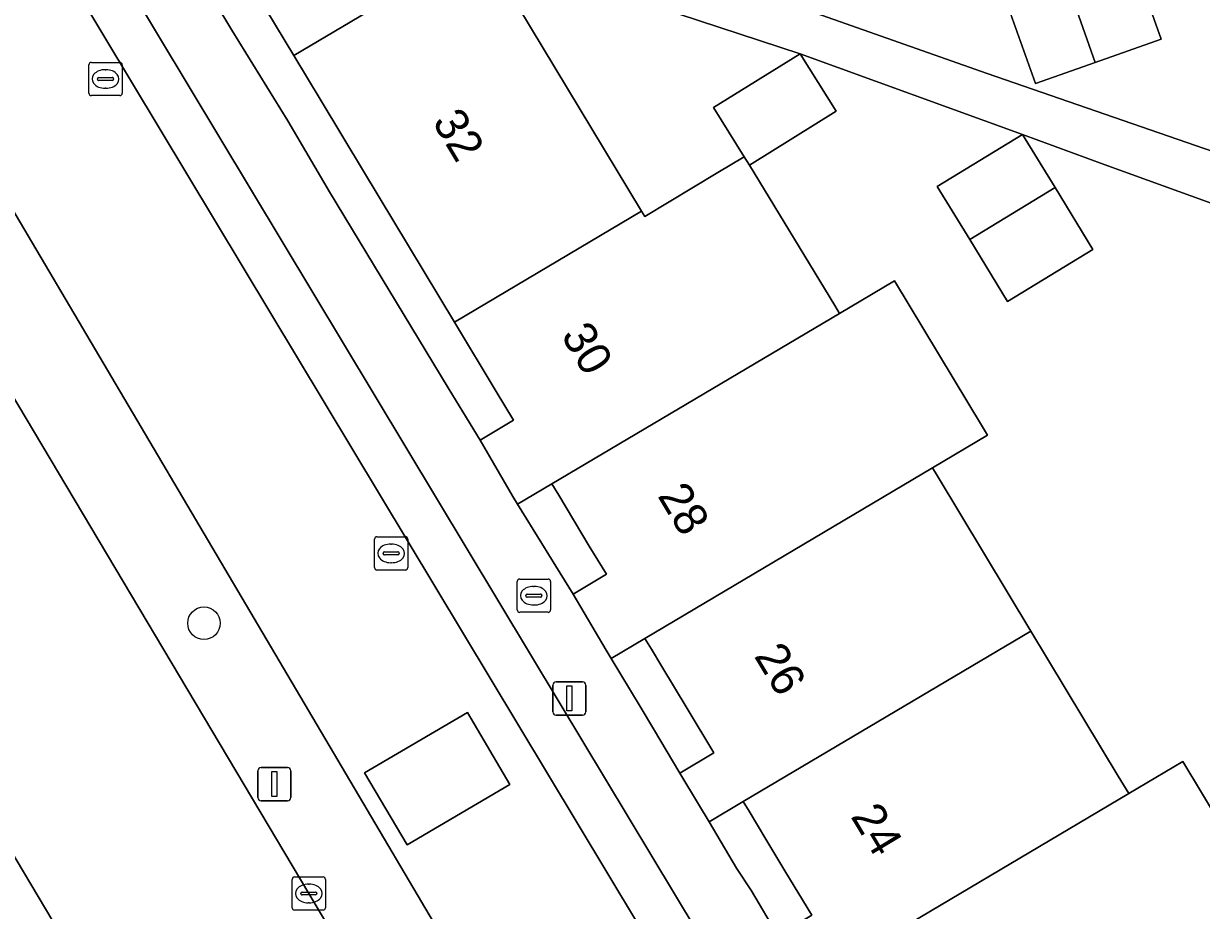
# Model space of a CAD drawing. Extents: x 156412 to 157779, y 382335 to 383768.
# Drawn here: x 156830.54 to 156865.91, y 383589.09 to 383615.74 of the extents above; entities that cross this region are included whole.
import ezdxf

# ---------------------------------------------------------------- set-up
doc = ezdxf.new("R2010")
doc.units = 0
for name, color, linetype in [('IMGEO_Berm_groen', 7, 'Continuous'), ('IMGEO_Boom', 7, 'Continuous'), ('IMGEO_Brandkraan', 7, 'Continuous'), ('IMGEO_Erf', 7, 'Continuous'), ('IMGEO_Kolk', 7, 'Continuous'), ('IMGEO_Lichtmast', 7, 'Continuous'), ('IMGEO_OVBaan_gesloten', 7, 'Continuous'), ('IMGEO_Pand', 7, 'Continuous'), ('IMGEO_Pand_nummerreeks', 7, 'Continuous'), ('IMGEO_Parkeervlak_open', 7, 'Continuous'), ('IMGEO_Rijbaan_lokaal_gesloten', 7, 'Continuous'), ('IMGEO_Rijbaan_lokaal_open', 7, 'Continuous'), ('IMGEO_Voetpad_open', 7, 'Continuous')]:
    doc.layers.add(name, color=color, linetype=linetype)

msp = doc.modelspace()

# ---------------------------------------------------------------- linework, layer by layer
at = {"layer": 'IMGEO_Berm_groen'}
for points in [[(156821.417, 383619.335), (156829.644, 383605.508), (156839.105, 383589.601), (156844.355, 383580.759), (156846.763, 383582.113), (156829.792, 383610.852)], [(156861.927, 383537.422), (156852.502, 383553.317), (156842.549, 383570.096), (156833.596, 383585.118), (156824.647, 383600.159), (156814.578, 383617.063)]]:
    msp.add_lwpolyline(points, dxfattribs=at)
at = {"layer": 'IMGEO_Boom'}
msp.add_circle((156835.958, 383597.724), 0.489, dxfattribs=at)
at = {"layer": 'IMGEO_Brandkraan'}
for p, q in [((156845.438, 383599.051), (156846.29, 383599.051)), ((156845.363, 383598.125), (156845.363, 383598.977)), ((156845.851, 383598.831), (156845.876, 383598.831)), ((156846.364, 383598.977), (156846.364, 383598.125)), ((156845.622, 383598.545), (156845.622, 383598.557)), ((156846.06, 383598.508), (156845.662, 383598.508)), ((156845.665, 383598.594), (156846.063, 383598.594)), ((156846.106, 383598.557), (156846.106, 383598.545)), ((156846.29, 383598.051), (156845.438, 383598.051)), ((156845.874, 383598.271), (156845.849, 383598.271))]:
    msp.add_line(p, q, dxfattribs=at)
for points in [[(156845.438, 383599.051), (156846.29, 383599.051)], [(156845.363, 383598.125), (156845.363, 383598.977)], [(156846.364, 383598.977), (156846.364, 383598.125)], [(156846.29, 383598.051), (156845.438, 383598.051)]]:
    msp.add_lwpolyline(points, dxfattribs=at)
for centre, radius, start, end in [((156845.44, 383598.975), 0.0765, 91.552, 178.448), ((156845.44, 383598.975), 0.0765, 91.552, 178.448), ((156846.288, 383598.975), 0.0765, 1.552, 88.448), ((156846.288, 383598.975), 0.0765, 1.552, 88.448), ((156845.662, 383598.554), 0.0403, 85.8775, 175.7526), ((156845.659, 383598.544), 0.0366, 178.938, 274.7102), ((156846.063, 383598.551), 0.043, 264.8664, 352.4533), ((156846.067, 383598.556), 0.0386, 1.7309, 96.639), ((156845.44, 383598.127), 0.0765, 181.552, 268.448), ((156845.44, 383598.127), 0.0765, 181.552, 268.448), ((156846.288, 383598.127), 0.0765, 271.552, 358.448), ((156846.288, 383598.127), 0.0765, 271.552, 358.448)]:
    msp.add_arc(centre, radius, start, end, dxfattribs=at)
for centre, major_axis, ratio, start_param, end_param in [((156845.85, 383598.551), (-0.387, 0.002), 0.722429, 4.712389, 7.853982), ((156845.875, 383598.551), (-0.39, 0.002), 0.717154, 1.570796, 4.712389)]:
    msp.add_ellipse(centre, major_axis=major_axis, ratio=ratio, start_param=start_param, end_param=end_param, dxfattribs=at)
at = {"layer": 'IMGEO_Erf'}
for points in [[(156833.297, 383621.374), (156836.791, 383615.538), (156838.473, 383612.816), (156839.723, 383610.683), (156843.29, 383604.793), (156843.73, 383604.077), (156844.246, 383603.219), (156845.251, 383603.824), (156844.734, 383604.682), (156843.476, 383606.772), (156840.749, 383611.301), (156839.474, 383613.419), (156838.655, 383614.78), (156836.136, 383618.964)], [(156844.274, 383618.114), (156849.096, 383610.106), (156849.193, 383609.945), (156851.391, 383611.268), (156852.176, 383611.741), (156851.26, 383613.216), (156853.862, 383614.833), (156848.393, 383616.632)], [(156848.842, 383617.998), (156859.477, 383614.245), (156866.281, 383611.885), (156869.897, 383610.637), (156870.767, 383610.1), (156875.585, 383608.402), (156876.003, 383609.417), (156876.478, 383610.318), (156876.876, 383610.94), (156877.198, 383611.38), (156877.935, 383612.236), (156878.753, 383613.086), (156879.157, 383613.488), (156880.113, 383614.416), (156880.801, 383615.071), (156881.494, 383615.724), (156882.126, 383616.317)], [(156875.272, 383607.063), (156862.981, 383611.501), (156860.536, 383612.41), (156853.862, 383614.833), (156854.936, 383613.105), (156852.334, 383611.487), (156852.925, 383610.514), (156854.896, 383607.269), (156855.04, 383607.032), (156856.694, 383608.013), (156859.333, 383603.623), (156859.484, 383603.372), (156857.831, 383602.391), (156857.969, 383602.163), (156860.783, 383597.49), (156863.406, 383593.132), (156863.722, 383592.607), (156865.347, 383593.571), (156868.241, 383588.766)]]:
    msp.add_lwpolyline(points, dxfattribs=at)
for points in [[(156864.696, 383615.275), (156862.711, 383614.572), (156860.926, 383613.94), (156859.928, 383616.758), (156861.725, 383617.394), (156863.698, 383618.093)], [(156860.536, 383612.41), (156861.511, 383610.814), (156862.648, 383608.954), (156860.087, 383607.39), (156858.951, 383609.251), (156857.976, 383610.847)], [(156846.404, 383601.908), (156845.375, 383601.297), (156846.103, 383600.12), (156846.519, 383599.435), (156847.044, 383598.594), (156848.039, 383599.193), (156847.527, 383600.042), (156846.608, 383601.569)], [(156849.198, 383597.267), (156848.181, 383596.664), (156849.051, 383595.226), (156849.45, 383594.547), (156850.248, 383593.218), (156851.266, 383593.831), (156850.467, 383595.159), (156849.706, 383596.422), (156849.392, 383596.944)], [(156852.148, 383592.366), (156851.124, 383591.758), (156851.95, 383590.36), (156852.396, 383589.679), (156853.191, 383588.343), (156854.204, 383588.953), (156853.402, 383590.284), (156852.831, 383591.232), (156852.323, 383592.076)]]:
    msp.add_lwpolyline(points, close=True, dxfattribs=at)
at = {"layer": 'IMGEO_Kolk'}
for p, q in [((156832.503, 383613.649), (156832.503, 383614.501)), ((156832.578, 383614.575), (156833.43, 383614.575)), ((156832.991, 383614.355), (156833.016, 383614.355)), ((156833.504, 383614.501), (156833.504, 383613.649)), ((156832.762, 383614.069), (156832.762, 383614.081)), ((156833.2, 383614.032), (156832.802, 383614.032)), ((156832.805, 383614.118), (156833.203, 383614.118)), ((156833.246, 383614.081), (156833.246, 383614.069)), ((156833.43, 383613.575), (156832.578, 383613.575)), ((156833.014, 383613.795), (156832.989, 383613.795)), ((156841.078, 383599.396), (156841.078, 383600.248)), ((156841.153, 383600.322), (156842.005, 383600.322)), ((156841.566, 383600.102), (156841.591, 383600.102)), ((156842.079, 383600.248), (156842.079, 383599.396)), ((156841.337, 383599.816), (156841.337, 383599.828)), ((156841.775, 383599.779), (156841.377, 383599.779)), ((156841.38, 383599.865), (156841.778, 383599.865)), ((156841.821, 383599.828), (156841.821, 383599.816)), ((156841.589, 383599.542), (156841.564, 383599.542)), ((156842.005, 383599.322), (156841.153, 383599.322)), ((156838.605, 383589.176), (156838.605, 383590.028)), ((156838.68, 383590.102), (156839.532, 383590.102)), ((156839.093, 383589.882), (156839.118, 383589.882)), ((156839.606, 383590.028), (156839.606, 383589.176)), ((156838.864, 383589.596), (156838.864, 383589.608)), ((156839.302, 383589.559), (156838.904, 383589.559)), ((156838.907, 383589.645), (156839.305, 383589.645)), ((156839.348, 383589.608), (156839.348, 383589.596)), ((156839.116, 383589.322), (156839.091, 383589.322)), ((156839.532, 383589.102), (156838.68, 383589.102))]:
    msp.add_line(p, q, dxfattribs=at)
for points in [[(156832.503, 383613.649), (156832.503, 383614.501)], [(156832.578, 383614.575), (156833.43, 383614.575)], [(156833.504, 383614.501), (156833.504, 383613.649)], [(156833.43, 383613.575), (156832.578, 383613.575)], [(156841.078, 383599.396), (156841.078, 383600.248)], [(156841.153, 383600.322), (156842.005, 383600.322)], [(156842.079, 383600.248), (156842.079, 383599.396)], [(156842.005, 383599.322), (156841.153, 383599.322)], [(156838.605, 383589.176), (156838.605, 383590.028)], [(156838.68, 383590.102), (156839.532, 383590.102)], [(156839.606, 383590.028), (156839.606, 383589.176)], [(156839.532, 383589.102), (156838.68, 383589.102)]]:
    msp.add_lwpolyline(points, dxfattribs=at)
for centre, radius, start, end in [((156832.58, 383614.499), 0.0765, 91.552, 178.448), ((156832.58, 383614.499), 0.0765, 91.552, 178.448), ((156833.428, 383614.499), 0.0765, 1.552, 88.448), ((156833.428, 383614.499), 0.0765, 1.552, 88.448), ((156832.802, 383614.078), 0.0403, 85.8775, 175.7526), ((156832.799, 383614.068), 0.0366, 178.938, 274.7102), ((156833.203, 383614.075), 0.043, 264.8664, 352.4533), ((156833.207, 383614.08), 0.0386, 1.7309, 96.639), ((156832.58, 383613.651), 0.0765, 181.552, 268.448), ((156832.58, 383613.651), 0.0765, 181.552, 268.448), ((156833.428, 383613.651), 0.0765, 271.552, 358.448), ((156833.428, 383613.651), 0.0765, 271.552, 358.448), ((156841.155, 383600.246), 0.0765, 91.552, 178.448), ((156841.155, 383600.246), 0.0765, 91.552, 178.448), ((156842.003, 383600.246), 0.0765, 1.552, 88.448), ((156842.003, 383600.246), 0.0765, 1.552, 88.448), ((156841.377, 383599.825), 0.0403, 85.8775, 175.7526), ((156841.374, 383599.815), 0.0366, 178.938, 274.7102), ((156841.778, 383599.822), 0.043, 264.8664, 352.4533), ((156841.782, 383599.827), 0.0386, 1.7309, 96.639), ((156841.155, 383599.398), 0.0765, 181.552, 268.448), ((156841.155, 383599.398), 0.0765, 181.552, 268.448), ((156842.003, 383599.398), 0.0765, 271.552, 358.448), ((156842.003, 383599.398), 0.0765, 271.552, 358.448), ((156838.682, 383590.026), 0.0765, 91.552, 178.448), ((156838.682, 383590.026), 0.0765, 91.552, 178.448), ((156839.53, 383590.026), 0.0765, 1.552, 88.448), ((156839.53, 383590.026), 0.0765, 1.552, 88.448), ((156838.904, 383589.605), 0.0403, 85.8775, 175.7526), ((156838.901, 383589.595), 0.0366, 178.938, 274.7102), ((156839.305, 383589.602), 0.043, 264.8664, 352.4533), ((156839.309, 383589.607), 0.0386, 1.7309, 96.639), ((156838.682, 383589.178), 0.0765, 181.552, 268.448), ((156838.682, 383589.178), 0.0765, 181.552, 268.448), ((156839.53, 383589.178), 0.0765, 271.552, 358.448), ((156839.53, 383589.178), 0.0765, 271.552, 358.448)]:
    msp.add_arc(centre, radius, start, end, dxfattribs=at)
for centre, major_axis, ratio, start_param, end_param in [((156832.99, 383614.075), (-0.387, 0.002), 0.722429, 4.712389, 7.853982), ((156833.015, 383614.075), (-0.39, 0.002), 0.717154, 1.570796, 4.712389), ((156841.565, 383599.822), (-0.387, 0.002), 0.722429, 4.712389, 7.853982), ((156841.59, 383599.822), (-0.39, 0.002), 0.717154, 1.570796, 4.712389), ((156839.092, 383589.602), (-0.387, 0.002), 0.722429, 4.712389, 7.853982), ((156839.117, 383589.602), (-0.39, 0.002), 0.717154, 1.570796, 4.712389)]:
    msp.add_ellipse(centre, major_axis=major_axis, ratio=ratio, start_param=start_param, end_param=end_param, dxfattribs=at)
at = {"layer": 'IMGEO_Lichtmast'}
for p, q in [((156846.431, 383595.064), (156846.431, 383595.864)), ((156846.431, 383595.864), (156846.431, 383595.064)), ((156846.531, 383595.964), (156847.321, 383595.964)), ((156847.321, 383595.964), (156846.531, 383595.964)), ((156847.421, 383595.864), (156847.421, 383595.064)), ((156847.421, 383595.064), (156847.421, 383595.864)), ((156847.321, 383594.964), (156846.531, 383594.964)), ((156846.531, 383594.964), (156847.321, 383594.964)), ((156837.679, 383593.389), (156838.469, 383593.389)), ((156838.469, 383593.389), (156837.679, 383593.389)), ((156837.579, 383592.489), (156837.579, 383593.289)), ((156837.579, 383593.289), (156837.579, 383592.489)), ((156838.569, 383593.289), (156838.569, 383592.489)), ((156838.569, 383592.489), (156838.569, 383593.289)), ((156838.469, 383592.389), (156837.679, 383592.389)), ((156837.679, 383592.389), (156838.469, 383592.389))]:
    msp.add_line(p, q, dxfattribs=at)
for points in [[(156846.851, 383595.839), (156847.001, 383595.839), (156847.001, 383595.089), (156846.851, 383595.089), (156846.851, 383595.839)], [(156837.999, 383593.264), (156838.149, 383593.264), (156838.149, 383592.514), (156837.999, 383592.514), (156837.999, 383593.264)]]:
    msp.add_lwpolyline(points, dxfattribs=at)
for centre, start, end in [((156846.531, 383595.864), 90, 180), ((156846.531, 383595.864), 90, 180), ((156847.321, 383595.864), 0, 90), ((156847.321, 383595.864), 360, 90), ((156846.531, 383595.064), 180, 270), ((156846.531, 383595.064), 180, 270), ((156847.321, 383595.064), 270, 0), ((156847.321, 383595.064), 270, 0), ((156837.679, 383593.289), 90, 180), ((156837.679, 383593.289), 90, 180), ((156838.469, 383593.289), 0, 90), ((156838.469, 383593.289), 360, 90), ((156837.679, 383592.489), 180, 270), ((156837.679, 383592.489), 180, 270), ((156838.469, 383592.489), 270, 0), ((156838.469, 383592.489), 270, 0)]:
    msp.add_arc(centre, 0.1, start, end, dxfattribs=at)
at = {"layer": 'IMGEO_OVBaan_gesloten'}
msp.add_lwpolyline([(156867.444, 383541.91), (156857.989, 383557.797), (156846.173, 383577.697), (156844.355, 383580.759), (156839.105, 383589.601), (156829.644, 383605.508), (156821.417, 383619.335), (156814.578, 383617.063), (156824.647, 383600.159), (156833.596, 383585.118), (156842.549, 383570.096), (156852.502, 383553.317), (156861.927, 383537.422)], dxfattribs=at)
at = {"layer": 'IMGEO_Pand'}
for points in [[(156838.655, 383614.78), (156844.274, 383618.114), (156843.579, 383619.269), (156845.212, 383619.865), (156843.024, 383625.969), (156833.92, 383622.645), (156834.316, 383621.988), (156836.136, 383618.964)], [(156849.096, 383610.106), (156844.274, 383618.114), (156838.655, 383614.78), (156839.474, 383613.419), (156840.749, 383611.301), (156843.476, 383606.772)], [(156862.711, 383614.572), (156864.696, 383615.275), (156863.698, 383618.093), (156861.725, 383617.394)], [(156862.711, 383614.572), (156861.725, 383617.394), (156859.928, 383616.758), (156860.926, 383613.94)], [(156853.862, 383614.833), (156851.26, 383613.216), (156852.176, 383611.741), (156852.334, 383611.487), (156854.936, 383613.105)], [(156861.511, 383610.814), (156860.536, 383612.41), (156857.976, 383610.847), (156858.951, 383609.251)], [(156852.334, 383611.487), (156852.176, 383611.741), (156851.391, 383611.268), (156849.193, 383609.945), (156849.096, 383610.106), (156843.476, 383606.772), (156844.734, 383604.682), (156845.251, 383603.824), (156844.246, 383603.219), (156845.234, 383601.536), (156845.375, 383601.297), (156846.404, 383601.908), (156855.04, 383607.032), (156854.896, 383607.269), (156852.925, 383610.514)], [(156861.511, 383610.814), (156858.951, 383609.251), (156860.087, 383607.39), (156862.648, 383608.954)], [(156855.04, 383607.032), (156846.404, 383601.908), (156846.608, 383601.569), (156847.527, 383600.042), (156848.039, 383599.193), (156847.044, 383598.594), (156848.032, 383596.917), (156848.181, 383596.664), (156849.198, 383597.267), (156857.831, 383602.391), (156859.484, 383603.372), (156859.333, 383603.623), (156856.694, 383608.013)], [(156857.969, 383602.163), (156857.831, 383602.391), (156849.198, 383597.267), (156849.392, 383596.944), (156849.706, 383596.422), (156850.467, 383595.159), (156851.266, 383593.831), (156850.248, 383593.218), (156850.808, 383592.285), (156851.124, 383591.758), (156852.148, 383592.366), (156860.783, 383597.49)], [(156860.783, 383597.49), (156852.148, 383592.366), (156852.323, 383592.076), (156852.831, 383591.232), (156853.402, 383590.284), (156854.204, 383588.953), (156853.191, 383588.343), (156853.75, 383587.403), (156854.064, 383586.876), (156855.088, 383587.484), (156863.722, 383592.607), (156863.406, 383593.132)], [(156863.722, 383592.607), (156855.088, 383587.484), (156855.263, 383587.193), (156855.777, 383586.34), (156856.348, 383585.391), (156857.144, 383584.069), (156856.125, 383583.455), (156856.688, 383582.518), (156857.001, 383581.996), (156858.026, 383582.604), (156866.661, 383587.727), (156868.241, 383588.766), (156865.347, 383593.571)]]:
    msp.add_lwpolyline(points, close=True, dxfattribs=at)
at = {"layer": 'IMGEO_Parkeervlak_open'}
msp.add_lwpolyline([(156883.372, 383528.827), (156892.432, 383489.674), (156893.823, 383490.007), (156884.759, 383529.237), (156884.28, 383530.938), (156883.501, 383532.821), (156879.96, 383539.93), (156878.738, 383541.996), (156878.215, 383542.888), (156861.038, 383571.383), (156846.657, 383595.304), (156831.803, 383620.025), (156831.22, 383619.699), (156832.154, 383616.714), (156845.378, 383594.689), (156859.815, 383570.674), (156877.483, 383541.251), (156882.102, 383532.46)], dxfattribs=at)
at = {"layer": 'IMGEO_Rijbaan_lokaal_gesloten'}
for points in [[(156882.102, 383532.46), (156877.483, 383541.251), (156859.815, 383570.674), (156845.378, 383594.689), (156832.154, 383616.714), (156831.22, 383619.699), (156830.938, 383620.598)], [(156827.929, 383613.878), (156829.792, 383610.852), (156846.763, 383582.113), (156848.538, 383579.107), (156853.772, 383570.245), (156873.078, 383537.772), (156874.381, 383535.463), (156876.071, 383532.082)]]:
    msp.add_lwpolyline(points, dxfattribs=at)
msp.add_lwpolyline([(156842.059, 383591.064), (156840.783, 383593.228), (156843.866, 383595.046), (156845.142, 383592.882)], close=True, dxfattribs=at)
at = {"layer": 'IMGEO_Rijbaan_lokaal_open'}
for points in [[(156882.126, 383616.317), (156881.494, 383615.724), (156880.801, 383615.071), (156880.113, 383614.416), (156879.157, 383613.488), (156878.753, 383613.086), (156877.935, 383612.236), (156877.198, 383611.38), (156876.876, 383610.94), (156876.478, 383610.318), (156876.003, 383609.417), (156875.585, 383608.402), (156870.767, 383610.1), (156869.897, 383610.637), (156866.281, 383611.885), (156859.477, 383614.245), (156848.842, 383617.998)], [(156848.393, 383616.632), (156853.862, 383614.833), (156860.536, 383612.41), (156862.981, 383611.501), (156875.272, 383607.063)]]:
    msp.add_lwpolyline(points, dxfattribs=at)
msp.add_lwpolyline([(156842.059, 383591.064), (156845.142, 383592.882), (156843.866, 383595.046), (156840.783, 383593.228)], close=True, dxfattribs=at)
at = {"layer": 'IMGEO_Voetpad_open'}
for points in [[(156853.191, 383588.343), (156852.396, 383589.679), (156851.95, 383590.36), (156851.124, 383591.758), (156850.808, 383592.285), (156850.248, 383593.218), (156849.45, 383594.547), (156849.051, 383595.226), (156848.181, 383596.664), (156848.032, 383596.917), (156847.044, 383598.594), (156846.519, 383599.435), (156846.103, 383600.12), (156845.375, 383601.297), (156845.234, 383601.536), (156844.246, 383603.219), (156843.73, 383604.077), (156843.29, 383604.793), (156839.723, 383610.683), (156838.473, 383612.816), (156836.791, 383615.538), (156833.297, 383621.374)], [(156830.938, 383620.598), (156831.22, 383619.699), (156831.803, 383620.025), (156846.657, 383595.304), (156861.038, 383571.383), (156878.215, 383542.888), (156878.738, 383541.996), (156879.96, 383539.93), (156883.501, 383532.821), (156884.28, 383530.938), (156884.759, 383529.237), (156893.823, 383490.007), (156892.432, 383489.674), (156891.845, 383489.546), (156892.214, 383488.014), (156894.19, 383488.494), (156894.946, 383485.103)]]:
    msp.add_lwpolyline(points, dxfattribs=at)

# ---------------------------------------------------------------- texts
at = {"layer": 'IMGEO_Pand_nummerreeks'}
for s, p in [('32', (156842.797, 383612.786)), ('30', (156846.66, 383606.369)), ('28', (156849.56, 383601.553)), ('26', (156852.458, 383596.739)), ('24', (156855.358, 383591.922))]:
    msp.add_text(s, height=1, rotation=301.0484, dxfattribs=at).set_placement(p)

doc.saveas('drawing.dxf')
